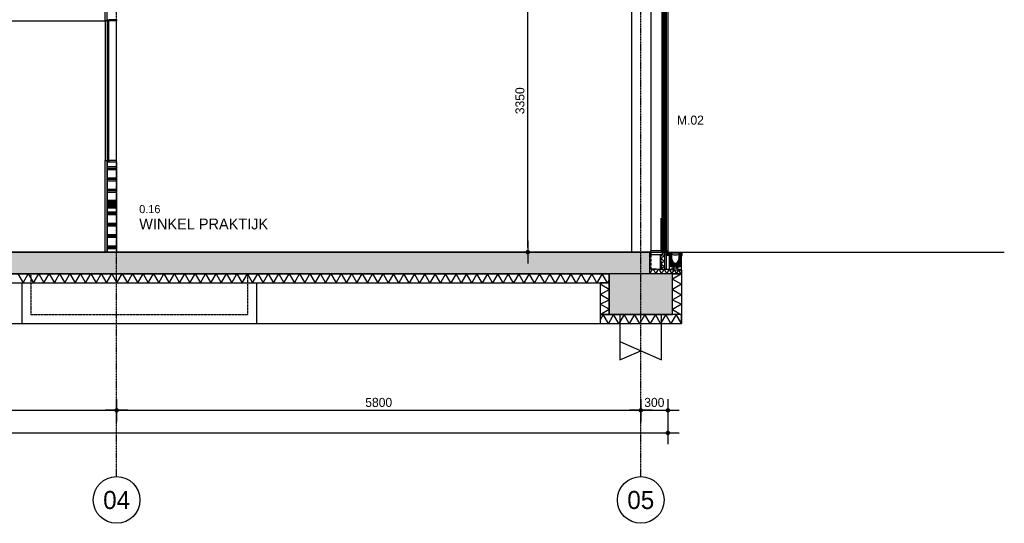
# Model space of a CAD drawing. Header units: millimetres. Extents: x -297000 to 504135, y -166520 to 252050.
# Tile 351 of 416: x 88102 to 98998, y -18600 to -13028. Entities that reach past the tile are written whole.
import ezdxf
from ezdxf.enums import TextEntityAlignment as Align

# ---------------------------------------------------------------- set-up
doc = ezdxf.new("R2010")
doc.units = ezdxf.units.MM
doc.header["$MEASUREMENT"] = 0
for name, pattern in [('ACAD_ISO10W100', [18, 12, -3, 0, -3]), ('CENTER', [50.800000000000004, 31.75, -6.349999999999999, 6.349999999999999, -6.349999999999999]), ('DASHED2', [0.375, 0.25, -0.125]), ('HIDDEN2', [4.762499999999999, 3.175, -1.5875]), ('HIDDENX2', [0.75, 0.5, -0.25])]:
    doc.linetypes.add(name, pattern=pattern)
doc.layers.get('Defpoints').update_dxf_attribs({"color": 6})
for name, color, linetype in [('010_D0050_D', 1, 'Continuous'), ('010_T0050_T', 4, 'Continuous'), ('010_T0100_T', 4, 'Continuous'), ('040_AXPRI_B', 9, 'CENTER'), ('068_HATCH_H', 8, 'Continuous'), ('200_PRIMA_G', 3, 'Continuous'), ('210_INSUL_G', 8, 'Continuous'), ('210_WALEX_G', 2, 'Continuous'), ('220_WALIN_E', 1, 'Continuous'), ('220_WALIN_G', 1, 'Continuous'), ('299_CONCR_G', 3, 'Continuous'), ('299_CONCR_H', 251, 'Continuous'), ('299_STEEL_H', 8, 'Continuous'), ('310_GLASS_G', 1, 'Continuous'), ('310_WINDO_E', 1, 'Continuous'), ('420_WAFIN_G', 1, 'Continuous'), ('520_DRAIN_E', 8, 'Continuous'), ('520_DRAIN_G', 2, 'Continuous')]:
    doc.layers.add(name, color=color, linetype=linetype)
doc.styles.add('VMX 1 SMALL 100', font='unvr55w.TTF', dxfattribs={"height": 100})
doc.styles.add('VMX 2 MEDIUM 0', font='unvr55w.TTF', dxfattribs={"height": 2})
doc.styles.add('VMX 2 MEDIUM 100', font='unvr55w.TTF', dxfattribs={"height": 200})
doc.styles.add('VMX 2 MEDIUM 50', font='unvr55w.TTF', dxfattribs={"height": 100})
doc.styles.add('VMX 3 BIG 1', font='unvr55w.TTF', dxfattribs={"height": 4})
doc.dimstyles.new('VMX 50', dxfattribs={"dimscale": 50, "dimtxt": 1, "dimasz": 1, "dimexe": 2, "dimexo": 2, "dimgap": 0.7, "dimtad": 1, "dimdec": 0, "dimdsep": 46, "dimtxsty": 'VMX 2 MEDIUM 50', "dimblk1": 'VMX-DIM-ARROW', "dimblk2": 'VMX-DIM-ARROW', "dimsah": 1, "dimcen": 1, "dimdle": 2, "dimse1": 1, "dimse2": 1, "dimclrd": 256, "dimclre": 256, "dimclrt": 256, "dimadec": 0, "dimazin": 0, "dimtm": 1e-09, "dimtfac": 1, "dimtdec": 0, "dimtmove": 2, "dimatfit": 2, "dimldrblk": 'VMX-DIM-ARROW', "dimfxl": 0, "dimtolj": 2, "dimlwd": -1, "dimarcsym": 0})

# ---------------------------------------------------------------- blocks, each defined once
blk = doc.blocks.new('VMX-DIM-ARROW')
h = blk.add_hatch(color=256)
edge = h.paths.add_edge_path()
edge.add_arc((0, 0), 0.5, 0, 360)
for p, q in [((0, 2.500000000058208), (0, -2.499999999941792)), ((-2.5, 0), (2.5, 0))]:
    blk.add_line(p, q)
blk = doc.blocks.new('*D503')
at = {"layer": '010_D0050_D'}
blk.add_line((93724.99999999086, -15550.00000125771), (93724.99999999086, -12300.00000125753), dxfattribs=at)
at = {"layer": 'Defpoints', "color": 0}
for p in [(93724.99999999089, -12250.00000125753), (93724.99999999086, -12250.00000125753), (93724.99999999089, -15600.00000125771)]:
    blk.add_point(p, dxfattribs=at)
at = {"layer": '010_D0050_D', "xscale": 50, "yscale": 50, "zscale": 50}
for p, rotation in [((93724.99999999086, -12250.00000125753), 90), ((93724.99999999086, -15600.00000125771), 270)]:
    blk.add_blockref('VMX-DIM-ARROW', p, dxfattribs=dict(at, rotation=rotation))
at = {"layer": '010_D0050_D', "insert": (93638.12189935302, -13925.00000125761), "char_height": 100, "attachment_point": 5, "rotation": 90, "style": 'VMX 2 MEDIUM 50'}
blk.add_mtext('\\A2;3350', dxfattribs=at)
blk = doc.blocks.new('VMX GRID')
at = {"linetype": 'Continuous'}
blk.add_circle((0, 0), 4.499999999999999, dxfattribs=at)
at = {"style": 'VMX 2 MEDIUM 0'}
blk.add_attdef('00', text='', height=2, dxfattribs=at).set_placement((0, 0), align=Align.MIDDLE_CENTER)
blk = doc.blocks.new('GRID02')
at = {"layer": '040_AXPRI_B', "linetype": 'ACAD_ISO10W100'}
for p, q in [((17399.99999783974, -2483.903999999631), (17399.99999788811, 11470.78071810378)), ((23199.99999783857, -2483.903999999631), (23199.99999788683, 11470.78071810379))]:
    blk.add_line(p, q, dxfattribs=at)
at = {"layer": 'Defpoints'}
blk.add_lwpolyline([(-4000, 0), (27199.99999785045, 0)], dxfattribs=at)
at = {"layer": '040_AXPRI_B', "ltscale": 2}
ref = blk.add_blockref('VMX GRID', (17399.99999783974, -2741.951999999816), dxfattribs=dict(at, xscale=57.34400000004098, yscale=57.34399999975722, zscale=57.34400000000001))
ref.add_attrib('00', '04', dxfattribs={"layer": '0', "height": 200, "style": 'VMX 3 BIG 1'}).set_placement((17399.99999783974, -2741.951999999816), align=Align.MIDDLE_CENTER)
ref = blk.add_blockref('VMX GRID', (23199.99999783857, -2741.951999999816), dxfattribs=dict(at, xscale=57.34400000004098, yscale=57.34399999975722, zscale=57.34400000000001))
ref.add_attrib('00', '05', dxfattribs={"layer": '0', "height": 200, "style": 'VMX 3 BIG 1'}).set_placement((23199.99999783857, -2741.951999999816), align=Align.MIDDLE_CENTER)
blk = doc.blocks.new('ALCOA_gevel_drs')
at = {"layer": '310_WINDO_E', "color": 2}
for points in [[(112.0000000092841, 2899.999580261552), (234.000000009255, 2899.999580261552), (234.000000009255, 2911.499580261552), (236.500000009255, 2911.499580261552), (236.500000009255, 2919.999580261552), (255.0000000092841, 2919.999580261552), (255.0000000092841, 2929.999580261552), (236.5000000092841, 2929.999580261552), (236.5000000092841, 2938.499580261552), (234.000000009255, 2938.499580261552), (234.000000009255, 2949.999580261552), (112.0000000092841, 2949.999580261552, 0.414213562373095), (110.0000000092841, 2947.999580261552), (110.0000000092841, 2901.999580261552, 0.414213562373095)], [(112.0000000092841, 20), (234.000000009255, 20), (234.000000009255, 8.5), (236.500000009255, 8.5), (236.500000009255, 0), (255.0000000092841, 0), (255.0000000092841, -10), (236.5000000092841, -10), (236.5000000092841, -18.5), (234.000000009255, -18.5), (234.000000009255, -30), (112.0000000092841, -30, -0.414213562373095), (110.0000000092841, -28), (110.0000000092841, 18, -0.414213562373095)]]:
    blk.add_lwpolyline(points, format="xyb", close=True, dxfattribs=at)
at = {"layer": '310_WINDO_E', "color": 8}
for points in [[(234.000000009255, 2938.499580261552), (234.000000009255, 2953.499580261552), (244.000000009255, 2953.499580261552), (244.000000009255, 2938.499580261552), (234.000000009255, 2938.499580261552)], [(234.000000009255, 2938.499580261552), (244.000000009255, 2953.499580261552)], [(234.000000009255, 2953.499580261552), (244.000000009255, 2938.499580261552)], [(280.000000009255, 2938.499762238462), (280.000000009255, 2953.499762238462), (287.500000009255, 2953.499762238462), (287.500000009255, 2938.499762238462), (280.000000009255, 2938.499762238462)], [(280.000000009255, 2938.499762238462), (287.500000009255, 2953.499762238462)], [(280.000000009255, 2953.499762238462), (287.500000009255, 2938.499762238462)], [(110.0000000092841, 2924.999580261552), (110.0000000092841, 20.00164757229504)], [(234.000000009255, 2911.499580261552), (234.000000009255, 2896.499580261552), (249.000000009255, 2896.499580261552), (249.000000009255, 2911.499580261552), (234.000000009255, 2911.499580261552)], [(234.000000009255, 2911.499580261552), (249.000000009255, 2896.499580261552)], [(234.000000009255, 2896.499580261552), (249.000000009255, 2911.499580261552)], [(234.000000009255, 2899.999580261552), (234.0000066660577, 19.99981802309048)], [(280.000000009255, 2911.499580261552), (280.000000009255, 2896.499580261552), (287.500000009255, 2896.499580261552), (287.500000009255, 2911.499580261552), (280.000000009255, 2911.499580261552)], [(280.000000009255, 2911.499580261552), (287.500000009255, 2896.499580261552)], [(280.000000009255, 2896.499580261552), (287.500000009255, 2911.499580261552)], [(300.000000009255, 2899.999671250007), (300.0000066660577, 19.99990901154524)], [(234.000000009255, 8.5), (234.000000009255, 23.5), (249.000000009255, 23.5), (249.000000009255, 8.5), (234.000000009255, 8.5)], [(234.000000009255, 8.5), (249.000000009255, 23.5)], [(234.000000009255, 23.5), (249.000000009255, 8.5)], [(280.000000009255, 8.5), (280.000000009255, 23.5), (287.500000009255, 23.5), (287.500000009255, 8.5), (280.000000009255, 8.5)], [(280.000000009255, 8.5), (287.500000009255, 23.5)], [(280.000000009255, 23.5), (287.500000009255, 8.5)], [(280.000000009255, -18.50018197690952), (280.000000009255, -33.50018197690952), (287.500000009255, -33.50018197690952), (287.500000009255, -18.50018197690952), (280.000000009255, -18.50018197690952)], [(280.000000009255, -18.50018197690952), (287.500000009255, -33.50018197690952)], [(280.000000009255, -33.50018197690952), (287.500000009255, -18.50018197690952)]]:
    blk.add_lwpolyline(points, dxfattribs=at)
at = {"layer": '310_WINDO_E'}
for points in [[(280.000000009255, 2953.499762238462), (252.000000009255, 2956.499762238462), (244.000000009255, 2956.499762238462), (244.000000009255, 2938.499762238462), (280.000000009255, 2938.499762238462), (280.000000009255, 2953.499762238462)], [(249.000000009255, 9.20692233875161), (249.000000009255, 2910.792657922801), (255.000000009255, 2910.792657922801), (255.000000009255, 9.20692233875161), (249.000000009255, 9.20692233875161)], [(255.000000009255, 2910.792657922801), (271.000000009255, 2910.792657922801)], [(280.000000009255, 7.006922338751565), (271.000000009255, 7.006922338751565), (271.000000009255, 2912.992657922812), (280.000000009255, 2912.992657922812), (280.000000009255, 7.013844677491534)], [(255.000000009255, 9.20692233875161), (271.000000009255, 9.20692233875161)]]:
    blk.add_lwpolyline(points, dxfattribs=at)
at = {"layer": '310_WINDO_E', "color": 2}
for points in [[(287.500000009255, 2899.999671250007), (300.000000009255, 2899.999671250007), (300.0000000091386, 2949.999671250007), (287.500000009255, 2949.999671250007), (287.500000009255, 2899.999671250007)], [(287.500000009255, 2924.999671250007), (255.0000000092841, 2924.999580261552)], [(287.500000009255, 19.99990901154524), (300.000000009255, 19.99990901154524), (300.0000000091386, -30.00009098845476), (287.500000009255, -30.00009098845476), (287.500000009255, 19.99990901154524)], [(287.500000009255, -5.000090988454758), (255.0000000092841, -5)]]:
    blk.add_lwpolyline(points, dxfattribs=at)
blk = doc.blocks.new('ACOV75')
at = {"layer": '068_HATCH_H'}
h = blk.add_hatch(color=256, dxfattribs=at)
edge = h.paths.add_edge_path()
edge.add_arc((45.20454545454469, 92.99999999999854), 82.70454545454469, 179.999999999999, 222.89547265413, ccw=False)
edge.add_line((-37.5, 93), (-37.5, 101.7997283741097))
edge.add_line((-37.5, 101.7997283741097), (-37.50000000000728, 104.0808929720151))
edge.add_line((-37.50000000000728, 104.0808929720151), (-37.50000000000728, 124))
edge.add_line((-37.50000000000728, 124), (-67.50000000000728, 124))
edge.add_line((-67.50000000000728, 124), (-67.5, 0))
edge.add_line((-67.5, 0), (67.5, 0))
edge.add_line((67.5, 0), (67.49999999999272, 124))
edge.add_line((67.49999999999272, 124), (37.49999999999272, 124))
edge.add_line((37.49999999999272, 124), (37.49999999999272, 104.0808929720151))
edge.add_line((37.49999999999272, 104.0808929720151), (37.5, 101.7997283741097))
edge.add_line((37.5, 101.7997283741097), (37.5, 93))
edge.add_arc((-45.2045454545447, 92.99999999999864), 82.7045454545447, -42.89547265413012, 9.094947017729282e-13, ccw=False)
edge.add_arc((-4.288441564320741e-14, 51.00000000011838), 21.00000000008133, 222.895472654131, 317.104527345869, ccw=False)
at = {"layer": '520_DRAIN_G'}
blk.add_lwpolyline([(-15.38453038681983, 36.70607734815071, -0.1893834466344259), (-37.5, 93), (-37.5, 101.7997283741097), (-37.50000000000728, 104.0808929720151), (-37.50000000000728, 124), (-67.50000000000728, 124), (-67.5, 0), (67.5, 0), (67.49999999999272, 124), (37.49999999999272, 124), (37.49999999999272, 104.0808929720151), (37.5, 101.7997283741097), (37.5, 93, -0.189383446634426), (15.38453038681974, 36.70607734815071, -0.4358974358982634)], format="xyb", close=True, dxfattribs=at)
at = {"layer": '520_DRAIN_G', "color": 1}
for points in [[(-67.00000000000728, 124), (-67.00000000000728, 150), (-59.50000000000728, 149.6069416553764), (-59.50000000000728, 125.999993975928), (-37.49999999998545, 125.6159817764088), (-37.50000000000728, 124)], [(-59.50000000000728, 130.9987389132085), (-42.00000000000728, 130.9987389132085), (-42.00000000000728, 125.9905851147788), (-59.50000000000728, 125.999993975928), (-59.50000000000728, 130.9987389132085)], [(67.00000000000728, 124), (67.00000000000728, 150), (59.50000000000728, 149.6069416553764), (59.50000000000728, 125.999993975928), (37.49999999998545, 125.6159817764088), (37.50000000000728, 124)], [(59.49999999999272, 130.9987389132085), (41.99999999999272, 130.9987389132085), (41.99999999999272, 125.9905851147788), (59.49999999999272, 125.999993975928), (59.49999999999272, 130.9987389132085)]]:
    blk.add_lwpolyline(points, dxfattribs=at)
at = {"layer": '520_DRAIN_G'}
blk.add_lwpolyline([(-7.283063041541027e-12, 145), (-42.14111328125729, 145), (-42.62296269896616, 131.0081477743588), (-57.24874556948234, 130.9999939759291), (-59.25000000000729, 145), (-59.25000000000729, 150), (-7.275957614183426e-12, 150), (59.24999999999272, 150), (59.24999999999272, 145), (57.24874556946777, 130.9999939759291), (42.6229626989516, 130.9999939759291), (42.14111328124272, 145)], close=True, dxfattribs=at)
at = {"layer": '520_DRAIN_G', "color": 8}
blk.add_lwpolyline([(-42.62296269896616, 131.0081477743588), (-37.62296269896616, 131.0081477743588, 0.160610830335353), (37.6229626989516, 130.9999939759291), (42.6229626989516, 130.9999939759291)], format="xyb", dxfattribs=at)
blk = doc.blocks.new('1006_X-03.03')
at = {"layer": '068_HATCH_H'}
h = blk.add_hatch(dxfattribs=at)
h.set_pattern_fill('PLAST', color=256, scale=500, angle=180, style=0)
h.set_pattern_definition([(180, (-12375.00000014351, -16903.4996710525), (-1.530808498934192e-14, -125), []), (180, (-12375.00000014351, -16919.1246710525), (-1.530808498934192e-14, -125), []), (180, (-12375.00000014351, -16934.7496710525), (-1.530808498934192e-14, -125), [])])
h.paths.add_polyline_path([(17399.99999785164, 0.0003289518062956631), (17299.99999785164, 0.0003289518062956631), (17299.99999785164, 1000.000328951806), (17399.99999785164, 1000.000328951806)])
at = {"layer": '299_CONCR_H'}
blk.add_hatch(color=256, dxfattribs=at).paths.add_polyline_path([(23550.00000007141, -690.0000000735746), (23550.00043969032, -239.999692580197), (23300.0000000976, -239.9999867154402), (23300.0000000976, -3.904569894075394e-07), (14868.00001310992, -3.904569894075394e-07), (14868.00001310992, -200.000000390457), (5907.000000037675, -200.000000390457), (5907.000000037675, 0), (-99.99999777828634, 0), (-99.99999777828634, -239.9996876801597), (-349.9999977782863, -239.9996925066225), (-349.9999977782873, -689.9999999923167), (350.0000022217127, -689.9999999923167), (350.0000022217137, -240.0000000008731), (5450.000001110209, -239.9999989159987), (5450.000000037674, -690.0000000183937), (6150.000000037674, -690.0000000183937), (6150.000000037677, -440.0000003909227), (7910.000001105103, -440.0000003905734), (7909.999997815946, -690.0000000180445), (8610.000001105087, -690.0000287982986), (8610.000001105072, -440.000000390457), (14625.00001203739, -440.0000003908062), (14625.00001203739, -690.0000000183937), (15325.00001203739, -690.0000000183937), (15325.00001162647, -239.9999196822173), (22850.00034025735, -240.000000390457), (22850.00034025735, -690.0000000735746)])
at = {"color": 5}
for points in [[(23650.00038229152, -36.00000000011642), (23660.00038229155, -36.00000000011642), (23660.00038229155, 0), (27223.0003822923, 0)], [(23515.00038229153, -36.00000000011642), (23481.99999785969, -36.00000000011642)], [(23515.00038229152, -36.00000000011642), (23481.99999785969, -36.00000000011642)]]:
    blk.add_lwpolyline(points, dxfattribs=at)
at = {"layer": '068_HATCH_H'}
for points in [[(23433.99999785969, -23.24911581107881), (23465.99999785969, -41.72432442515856), (23415.9999978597, -70.59183788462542), (23466.49048434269, -99.74253384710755), (23415.9999978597, -128.8932298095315), (23465.99999785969, -157.7607432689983), (23415.9999978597, -186.6282567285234)], [(23299.99999784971, -239.999692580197), (23333.53465834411, -181.9159567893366), (23367.06931883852, -239.999692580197), (23398.46193701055, -185.6260829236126), (23429.85455518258, -239.999692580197), (23459.24195500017, -189.0992229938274), (23488.62935481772, -239.999692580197), (23516.13962055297, -192.3505145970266), (23543.64988628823, -239.999692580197), (23569.40292076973, -195.3941284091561), (23595.15598016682, -239.9997357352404), (23619.2640506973, -198.2433327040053), (23643.37209631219, -239.999692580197), (23650.00038229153, -228.5191644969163)], [(16306.49538086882, -239.9997013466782), (16364.2304026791, -339.9996924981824), (16421.96542448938, -239.9997013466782), (16479.70044629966, -339.9996924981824), (16537.43547071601, -239.9996968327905), (16595.17049513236, -339.9996924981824), (16652.90551694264, -239.9997013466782), (16710.64053875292, -339.9996924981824), (16768.3755605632, -239.9997013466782), (16826.11058237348, -339.9996924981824), (16883.84560418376, -239.9997013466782), (16941.58062599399, -339.9996924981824), (16999.31564780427, -239.9997013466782), (17057.05066961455, -339.9996924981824), (17114.78569142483, -239.9997013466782), (17172.52071323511, -339.9996924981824), (17230.25573504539, -239.9997013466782), (17287.99075685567, -339.9996924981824), (17345.72578127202, -239.9996968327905), (17403.46080568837, -339.9996924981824), (17461.19582749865, -239.9997013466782), (17518.93084930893, -339.9996924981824), (17576.66587111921, -239.9997013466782), (17634.40089292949, -339.9996924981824), (17692.13591473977, -239.9997013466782), (17749.87093655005, -339.9996924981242), (17807.60595836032, -239.9997013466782), (17865.3409801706, -339.9996924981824), (17923.07600198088, -239.9997013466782), (17980.81102379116, -339.9996924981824), (18038.54604560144, -239.9997013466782), (18096.28106741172, -339.9996924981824), (18154.01609182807, -239.9996968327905), (18211.75111624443, -339.9996924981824), (18269.48613805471, -239.9997013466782), (18327.22115986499, -339.9996924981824), (18384.95618167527, -239.9997013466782), (18442.69120348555, -339.9996924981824), (18500.42622529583, -239.9997013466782), (18558.16124710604, -339.9996924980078), (18615.89626891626, -239.9997013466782), (18673.63129072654, -339.9996924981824), (18731.36631253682, -239.9997013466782), (18789.1013343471, -339.9996924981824), (18846.83635615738, -239.9997013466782), (18904.57137796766, -339.9996924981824), (18962.30640238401, -239.9996968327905), (19020.04142680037, -339.9996924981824), (19077.77644861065, -239.9997013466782), (19135.51147042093, -339.9996924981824), (19193.24649223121, -239.9997013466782), (19250.98151404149, -339.9996924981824), (19308.71653585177, -239.9997013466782), (19366.45155766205, -339.9996924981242), (19424.18657947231, -239.9997013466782), (19481.92160128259, -339.9996924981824), (19539.65662309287, -239.9997013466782), (19597.39164490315, -339.9996924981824), (19655.12666671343, -239.9997013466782), (19712.86168852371, -339.9996924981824), (19770.59671294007, -239.9996968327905), (19828.33173735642, -339.9996924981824), (19886.0667591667, -239.9997013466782), (19943.80178097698, -339.9996924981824), (20001.53680278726, -239.9997013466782), (20059.27182459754, -339.9996924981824), (20117.00684640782, -239.9997013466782), (20174.741868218, -339.9996924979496), (20232.47689002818, -239.9997013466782), (20290.21191183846, -339.9996924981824), (20347.94693364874, -239.9997013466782), (20405.68195545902, -339.9996924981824)], [(22850.00033732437, -306.3134275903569), (22830.55288712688, -339.9973994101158), (22772.8178653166, -239.9974082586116), (22715.08284350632, -339.9973994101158), (22657.34781908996, -239.9974037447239), (22599.61279467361, -339.9973994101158), (22541.87777286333, -239.9974082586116), (22484.14275105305, -339.9973994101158), (22426.40772924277, -239.9974082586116), (22368.67270743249, -339.9973994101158), (22310.93768562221, -239.9974082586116), (22253.202663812, -339.9973994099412), (22195.46764200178, -239.9974082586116), (22137.7326201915, -339.9973994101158), (22079.99759838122, -239.9974082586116), (22022.26257657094, -339.9973994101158), (21964.52755476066, -239.9974082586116), (21906.79253295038, -339.9973994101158), (21849.05750853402, -239.9974037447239), (21791.32248411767, -339.9973994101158), (21733.58746230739, -239.9974082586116), (21675.85244049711, -339.9973994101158), (21618.11741868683, -239.9974082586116), (21560.38239687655, -339.9973994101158), (21502.64737506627, -239.9974082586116), (21444.91235325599, -339.9973994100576), (21387.17733144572, -239.9974082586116), (21329.44230963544, -339.9973994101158), (21271.70728782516, -239.9974082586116), (21213.97226601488, -339.9973994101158), (21156.2372442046, -239.9974082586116), (21098.50222239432, -339.9973994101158), (21040.76719797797, -239.9974037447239), (20983.03217356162, -339.9973994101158), (20925.29715175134, -239.9974082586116), (20867.56212994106, -339.9973994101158), (20809.82710813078, -239.9974082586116), (20752.0920863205, -339.9973994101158), (20694.35706451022, -239.9974082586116), (20636.62204270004, -339.997399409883), (20578.88702088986, -239.9974082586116), (20521.15199907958, -339.9973994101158), (20463.4169772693, -239.9974082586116), (20405.68195545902, -339.9973994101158)], [(23650.00043746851, -239.9997881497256), (23550.00039114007, -297.7347143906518), (23650.00032711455, -355.4698317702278), (23550.00028078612, -413.2047580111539), (23650.0002167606, -470.9398753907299), (23550.00017043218, -528.674801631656), (23650.00010640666, -576.4102313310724), (23550.00005556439, -634.1451601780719), (23649.99999605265, -691.8802801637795)], [(22749.99999785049, -689.9992355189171), (22850.00004417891, -632.264309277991), (22750.00010820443, -574.529191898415), (22850.00015453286, -526.7939533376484), (22750.00021855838, -469.0588359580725), (22850.00026488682, -411.3239097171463), (22750.00032891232, -353.5887923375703), (22773.53753396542, -339.9996106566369)], [(23649.99990721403, -790.0001041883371), (23592.26498097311, -690.0000578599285), (23534.52986359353, -789.9999938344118), (23476.79493735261, -689.9999475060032), (23419.05981997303, -789.9998834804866), (23361.32489373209, -689.9998371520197), (23303.58977635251, -789.9997731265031), (23245.85484750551, -689.9997222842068), (23188.11972751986, -789.9996627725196), (23130.38480127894, -689.999616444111), (23072.64968389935, -789.9995524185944), (23014.91475765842, -689.9995060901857), (22957.17964027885, -789.9994420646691), (22899.44471403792, -689.9993957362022), (22841.70959665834, -789.9993317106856), (22783.97466037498, -689.9992679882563), (22749.99994161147, -748.84507718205)]]:
    blk.add_lwpolyline(points, dxfattribs=at)
at = {"layer": '200_PRIMA_G', "color": 1}
for points in [[(22969.99999618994, -689.9998853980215), (22970.00028289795, -989.9998853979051), (23430.00047403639, -1189.9994457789), (23429.99999618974, -689.9994457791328)], [(22970.00028289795, -989.9998853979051), (22970.00047403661, -1189.999885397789), (23200.00037846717, -1089.999665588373)]]:
    blk.add_lwpolyline(points, dxfattribs=at)
at = {"layer": '210_INSUL_G', "color": 1}
blk.add_lwpolyline([(23309.99999785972, -20.00000039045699), (23299.9999978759, -20.00000039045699), (23299.9999978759, -3.904569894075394e-07), (23309.99999785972, -3.904569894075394e-07)], close=True, dxfattribs=at)
for points in [[(23415.9999978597, -186.6282567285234), (23465.99999785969, -189.4853964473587), (23465.9999978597, -9.999671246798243), (23436.49999785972, -9.999671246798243), (23436.49999785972, -18.49985322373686), (23433.99999785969, -18.49967124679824), (23433.99999785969, -29.99967124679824), (23415.9999978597, -29.99967124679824), (23415.9999978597, -186.6282567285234)], [(23299.99999784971, -239.999692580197), (23299.99999784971, -179.999692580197), (23650.00038229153, -199.999692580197), (23650.00038229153, -239.999692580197), (23299.99999784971, -239.999692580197)], [(15325.00000981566, -339.9973994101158), (22850.00033696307, -339.9996837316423), (22850.00033803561, -239.9996925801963), (15325.00000488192, -239.9974082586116), (15325.00000981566, -339.9973994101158)], [(23549.99999784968, -690.0000000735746), (23550.00043746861, -239.9996925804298), (23650.00043746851, -239.9997881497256), (23649.99999784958, -690.0000956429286)], [(22849.99999785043, -689.9993310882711), (22850.00033696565, -339.9996837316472), (22750.00034189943, -339.9995881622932), (22749.99999785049, -689.9992355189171), (22849.99999785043, -689.9993310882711)], [(23649.99999784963, -690.0000956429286), (22749.99999785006, -689.9992355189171), (22749.99990228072, -789.9992355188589), (23649.99990228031, -790.0000956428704), (23649.99999784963, -690.0000956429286)]]:
    blk.add_lwpolyline(points, dxfattribs=at)
at = {"layer": '210_INSUL_G'}
for points in [[(16349.99990169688, -340.0000036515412), (16350.00001211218, -790.0000000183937), (18950.00001691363, -790.0000000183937), (18949.99992906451, -340.000792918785)], [(449.9999999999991, -789.9999999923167), (22749.99990226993, -790.0105126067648)]]:
    blk.add_lwpolyline(points, dxfattribs=at)
at = {"layer": '210_WALEX_G'}
blk.add_lwpolyline([(23479.99999785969, -18.49985322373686), (23479.99999785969, -189.4853964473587), (23465.99999785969, -189.4853964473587), (23465.99999785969, -18.49985322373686), (23479.99999785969, -18.49985322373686)], dxfattribs=at)
at = {"layer": '210_WALEX_G', "linetype": 'DASHED2', "ltscale": 0.5}
blk.add_lwpolyline([(23481.99999785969, -18.49985322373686), (23481.99999785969, -188.3964185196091), (23652.00038378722, -198.110715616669), (23651.99990721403, -790.0001057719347)], dxfattribs=at)
at = {"layer": '220_WALIN_E', "color": 8}
blk.add_lwpolyline([(15123.00001088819, 2560), (17273.99999792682, 2560.000000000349)], dxfattribs=at)
at = {"layer": '220_WALIN_G', "ltscale": 10}
blk.add_line((17399.99999785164, 432.0717213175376), (17399.99999785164, 632.0717213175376), dxfattribs=at)
at = {"layer": '220_WALIN_G', "color": 8, "ltscale": 10}
for points in [[(17273.99999792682, 2560), (17273.99999792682, 1014.000328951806)], [(17399.99999840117, 1014.000328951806), (17399.99999840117, 2560)]]:
    blk.add_lwpolyline(points, dxfattribs=at)
at = {"layer": '220_WALIN_G', "ltscale": 10}
for points in [[(17399.99999840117, 2574), (17399.99999840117, 2560), (17316.99999840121, 2560), (17316.99999840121, 2574), (17399.99999840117, 2574)], [(17399.99999840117, 1000.000328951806), (17399.99999840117, 1014.000328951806), (17316.99999840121, 1014.000328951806), (17316.99999840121, 1000.000328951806), (17399.99999840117, 1000.000328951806)]]:
    blk.add_lwpolyline(points, dxfattribs=at)
blk.add_lwpolyline([(17399.99999785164, 0.0003289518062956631), (17299.99999785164, 0.0003289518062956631), (17299.99999785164, 1000.000328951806), (17399.99999785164, 1000.000328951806)], close=True, dxfattribs=at)
at = {"layer": '299_CONCR_G'}
for points in [[(23550.00000007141, -690.0000000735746), (23550.00043969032, -239.999692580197), (23300.0000000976, -239.9999867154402), (23300.0000000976, -3.904569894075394e-07), (14868.00001310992, -3.904569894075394e-07), (14868.00001310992, -200.000000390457), (5907.000000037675, -200.000000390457), (5907.000000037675, 0), (-99.99999777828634, 0)], [(350.0000022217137, -240.0000000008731), (5450.000001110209, -239.9999989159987), (5450.000000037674, -690.0000000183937), (6150.000000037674, -690.0000000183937), (6150.000000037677, -440.0000003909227), (7910.000001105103, -440.0000003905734), (7909.999997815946, -690.0000000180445), (8610.000001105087, -690.0000287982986), (8610.000001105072, -440.000000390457), (14625.00001203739, -440.0000003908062), (14625.00001203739, -690.0000000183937), (15325.00001203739, -690.0000000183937), (15325.00001162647, -239.9999196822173), (22850.00034025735, -240.000000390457), (22850.00034025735, -690.0000000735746), (23550.00000007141, -690.0000000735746)]]:
    blk.add_lwpolyline(points, dxfattribs=at)
at = {"layer": '299_CONCR_G', "color": 8, "linetype": 'HIDDEN2'}
blk.add_lwpolyline([(16449.9999320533, -240.0000428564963), (16449.99999781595, -690.0000000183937), (18849.99999781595, -690.0000000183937), (18849.99990996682, -240.0007714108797)], dxfattribs=at)
at = {"layer": '299_CONCR_G'}
blk.add_lwpolyline([(23550.00032949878, -239.9996925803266), (22850.00032949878, -239.9996925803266), (22850.00032949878, -690.0000000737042), (23550.00032949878, -690.0000000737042)], close=True, dxfattribs=at)
at = {"layer": '299_STEEL_H'}
blk.add_lwpolyline([(23100.00273491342, 0.0003286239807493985), (23100.00000278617, 3400.000000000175)], dxfattribs=at)
at = {"layer": '310_GLASS_G'}
blk.add_lwpolyline([(17299.99999840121, 2570), (17309.99999840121, 2570), (17309.99999840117, 1004.000328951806), (17299.99999840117, 1004.000328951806), (17299.99999840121, 2570)], dxfattribs=at)
at = {"layer": '310_WINDO_E'}
blk.add_lwpolyline([(23422.98540355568, 377.0430533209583), (23422.98540355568, 9.139795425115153), (23428.98540355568, 9.139795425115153), (23428.98540355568, 377.0430533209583)], dxfattribs=at)
at = {"layer": '310_WINDO_E', "color": 8, "linetype": 'HIDDENX2'}
blk.add_lwpolyline([(23309.99999785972, -27.99967124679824), (23309.99999785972, -189.999692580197), (23433.99999785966, -189.999692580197), (23433.99999785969, -29.99967124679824)], dxfattribs=at)
at = {"layer": '420_WAFIN_G'}
for points in [[(17273.99999792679, 3379.000000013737), (17292.99999792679, 3379.000000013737), (17292.99999792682, 2560), (17273.99999792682, 2560), (17273.99999792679, 3379.000000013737)], [(17273.99999792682, 1014.000328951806), (17292.99999792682, 1014.000328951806), (17292.99999792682, 0.0003289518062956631), (17273.99999792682, 0.0003289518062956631), (17273.99999792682, 1014.000328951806)]]:
    blk.add_lwpolyline(points, dxfattribs=at)
at = {"layer": '520_DRAIN_E'}
for points in [[(23515.00038229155, -155.0000000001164), (23515.00038229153, -192.2854153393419), (23650.00038229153, -199.999692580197), (23650.00038229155, -155.0000000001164), (23515.00038229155, -155.0000000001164)], [(23515.00038229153, -192.2854153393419), (23650.00038229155, -155.0000000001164)], [(23650.00038229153, -199.999692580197), (23515.00038229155, -155.0000000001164)]]:
    blk.add_lwpolyline(points, dxfattribs=at)
for name, p in [('GRID02', (0, 0)), ('ALCOA_gevel_drs', (23199.99999785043, 0.0003287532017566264)), ('ACOV75', (23582.50038229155, -155.0000000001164))]:
    blk.add_blockref(name, p)
at = {"layer": '220_WALIN_E', "ltscale": 10, "insert": (17349.99999785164, 532.0717213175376), "char_height": 100, "width": 100, "attachment_point": 5, "style": 'VMX 1 SMALL 100', "bg_fill": 1, "box_fill_scale": 1, "bg_fill_color": 255, "bg_fill_transparency": 0}
blk.add_mtext('{\\fUnivers Condensed|b1|i0|c0|p34;B}', dxfattribs=at)
blk = doc.blocks.new('*D849')
at = {"layer": '010_D0050_D'}
blk.add_line((89225.0043071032, -17350.00023882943), (94925.00430713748, -17350.00023882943), dxfattribs=at)
at = {"layer": 'Defpoints', "color": 0}
for p in [(89175.0043071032, -14350.00023882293), (94975.00430713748, -14350.00023921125), (94975.00430713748, -17350.00023882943)]:
    blk.add_point(p, dxfattribs=at)
at = {"layer": '010_D0050_D', "xscale": 50, "yscale": 50, "zscale": 50, "rotation": 180}
blk.add_blockref('VMX-DIM-ARROW', (89175.0043071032, -17350.00023882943), dxfattribs=at)
at = {"layer": '010_D0050_D', "xscale": 50, "yscale": 50, "zscale": 50}
blk.add_blockref('VMX-DIM-ARROW', (94975.00430713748, -17350.00023882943), dxfattribs=at)
at = {"layer": '010_D0050_D', "insert": (92075.00430712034, -17263.12213819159), "char_height": 100, "attachment_point": 5, "style": 'VMX 2 MEDIUM 50'}
blk.add_mtext('\\A2;5800', dxfattribs=at)
blk = doc.blocks.new('*D851')
at = {"layer": '010_D0050_D'}
blk.add_line((83425.00430710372, -17350.00023882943), (89125.0043071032, -17350.00023882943), dxfattribs=at)
at = {"layer": 'Defpoints', "color": 0}
for p in [(83375.00430710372, -14350.00023882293), (89175.0043071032, -14350.00023882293), (89175.0043071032, -17350.00023882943)]:
    blk.add_point(p, dxfattribs=at)
at = {"layer": '010_D0050_D', "xscale": 50, "yscale": 50, "zscale": 50, "rotation": 180}
blk.add_blockref('VMX-DIM-ARROW', (83375.00430710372, -17350.00023882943), dxfattribs=at)
at = {"layer": '010_D0050_D', "xscale": 50, "yscale": 50, "zscale": 50}
blk.add_blockref('VMX-DIM-ARROW', (89175.0043071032, -17350.00023882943), dxfattribs=at)
at = {"layer": '010_D0050_D', "insert": (86275.00430710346, -17263.12213819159), "char_height": 100, "attachment_point": 5, "style": 'VMX 2 MEDIUM 50'}
blk.add_mtext('\\A2;5800', dxfattribs=at)
blk = doc.blocks.new('*D853')
at = {"layer": '010_D0050_D'}
blk.add_line((71525.00430704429, -17600.00023882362), (95225.0043070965, -17600.00023882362), dxfattribs=at)
at = {"layer": 'Defpoints', "color": 0}
for p in [(71475.00430704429, -14350.00023882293), (95275.0043070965, -14350.00023882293), (95275.0043070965, -17600.00023882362)]:
    blk.add_point(p, dxfattribs=at)
at = {"layer": '010_D0050_D', "xscale": 50, "yscale": 50, "zscale": 50, "rotation": 180}
blk.add_blockref('VMX-DIM-ARROW', (71475.00430704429, -17600.00023882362), dxfattribs=at)
at = {"layer": '010_D0050_D', "xscale": 50, "yscale": 50, "zscale": 50}
blk.add_blockref('VMX-DIM-ARROW', (95275.0043070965, -17600.00023882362), dxfattribs=at)
at = {"layer": '010_D0050_D', "insert": (83722.07085483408, -17513.12213818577), "char_height": 100, "attachment_point": 5, "style": 'VMX 2 MEDIUM 50'}
blk.add_mtext('\\A2;23800', dxfattribs=at)
blk = doc.blocks.new('*D855')
at = {"layer": '010_D0050_D'}
blk.add_line((95025.00430710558, -17350.0002388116), (95225.0043070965, -17350.0002388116), dxfattribs=at)
at = {"layer": 'Defpoints', "color": 0}
for p in [(94975.00430710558, -14350.00023880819), (95275.0043070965, -14350.0002388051), (95275.0043070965, -17350.0002388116)]:
    blk.add_point(p, dxfattribs=at)
at = {"layer": '010_D0050_D', "xscale": 50, "yscale": 50, "zscale": 50, "rotation": 180}
blk.add_blockref('VMX-DIM-ARROW', (94975.00430710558, -17350.0002388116), dxfattribs=at)
at = {"layer": '010_D0050_D', "xscale": 50, "yscale": 50, "zscale": 50}
blk.add_blockref('VMX-DIM-ARROW', (95275.0043070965, -17350.0002388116), dxfattribs=at)
at = {"layer": '010_D0050_D', "insert": (95125.00430710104, -17263.12213819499), "char_height": 100, "attachment_point": 5, "style": 'VMX 2 MEDIUM 50'}
blk.add_mtext('\\A2;300', dxfattribs=at)

msp = doc.modelspace()

# ---------------------------------------------------------------- block references
msp.add_blockref('1006_X-03.03', (71774.99999988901, -15600.00000125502))

# ---------------------------------------------------------------- texts
at = {"layer": '010_T0050_T', "insert": (89424.99931100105, -15350.00000125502), "char_height": 120, "attachment_point": 7, "style": 'VMX 2 MEDIUM 50'}
msp.add_mtext('{\\H0.75x;0.16\\P}WINKEL PRAKTIJK{\\H0.75x; }', dxfattribs=at)
at = {"layer": '010_T0100_T', "insert": (95525.00001354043, -14139.99988237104), "char_height": 100, "attachment_point": 5, "style": 'VMX 2 MEDIUM 100'}
msp.add_mtext('M.02', dxfattribs=at)

# ---------------------------------------------------------------- dimensions: what is measured, and where the dimension line sits
at = {"layer": '010_D0050_D'}
dim = msp.add_linear_dim(base=(93724.99999999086, -12250.00000125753), p1=(93724.99999999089, -15600.00000125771), p2=(93724.99999999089, -12250.00000125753), angle=90, dimstyle='VMX 50', dxfattribs=at)
dim.commit()
dim.dimension.update_dxf_attribs({"geometry": '*D503', "text_midpoint": (93638.12189935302, -13925.00000125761)})
for base, p1, p2, picture, middle in [((95275.0043070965, -17600.00023882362), (71475.00430704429, -14350.00023882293), (95275.0043070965, -14350.00023882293), '*D853', (83722.07085483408, -17513.12213818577)), ((95275.0043070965, -17350.0002388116), (94975.00430710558, -14350.00023880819), (95275.0043070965, -14350.0002388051), '*D855', (95125.00430710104, -17263.12213819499))]:
    dim = msp.add_linear_dim(base=base, p1=p1, p2=p2, dimstyle='VMX 50', dxfattribs=at)
    dim.commit()
    dim.dimension.update_dxf_attribs({"geometry": picture, "text_midpoint": middle, "dimtype": 160})
for base, p1, p2, picture, middle in [((89175.0043071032, -17350.00023882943), (83375.00430710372, -14350.00023882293), (89175.0043071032, -14350.00023882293), '*D851', (86275.00430710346, -17263.12213819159)), ((94975.00430713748, -17350.00023882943), (89175.0043071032, -14350.00023882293), (94975.00430713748, -14350.00023921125), '*D849', (92075.00430712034, -17263.12213819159))]:
    dim = msp.add_linear_dim(base=base, p1=p1, p2=p2, dimstyle='VMX 50', dxfattribs=at)
    dim.commit()
    dim.dimension.update_dxf_attribs({"geometry": picture, "text_midpoint": middle})

doc.saveas('drawing.dxf')
